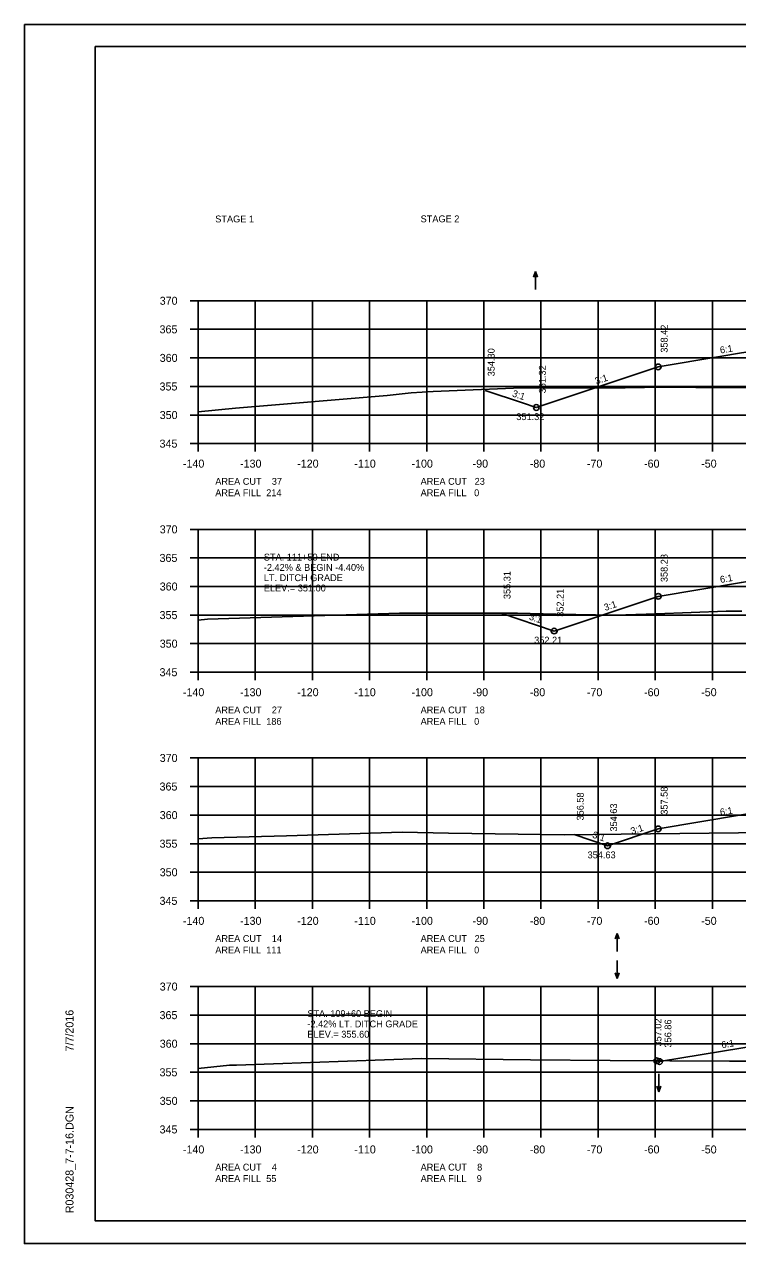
# Model space of a CAD drawing. Extents: x 1374859 to 1376773, y 382242 to 389804.
# Drawn here: x 1375964.2 to 1376089, y 382881.8 to 383095.1 of the extents above; entities that cross this region are included whole.
import ezdxf

# ---------------------------------------------------------------- set-up
doc = ezdxf.new("R2010")
doc.units = 0
for name, color, linetype in [('R_Axis', 7, 'Continuous'), ('R_Axis Annot', 7, 'Continuous'), ('R_Border', 7, 'Continuous'), ('R_Detour Annot', 7, 'Continuous'), ('R_Exist Surface', 7, 'Continuous'), ('R_Fin Surface', 7, 'Continuous'), ('R_Grid', 7, 'Continuous'), ('R_No Plot', 7, 'Continuous'), ('R_Water Annot', 7, 'Continuous'), ('R_Xsect Elev', 7, 'Continuous'), ('R_Xsect Slope', 7, 'Continuous')]:
    doc.layers.add(name, color=color, linetype=linetype)

msp = doc.modelspace()

# ---------------------------------------------------------------- linework, layer by layer
at = {"layer": 'R_Axis'}
for p, q in [((1375993.17, 383046.73), (1375994.57, 383046.73)), ((1375994.57, 383021.73), (1375994.57, 383046.73)), ((1375993.17, 383041.73), (1375994.57, 383041.73)), ((1375993.17, 383036.73), (1375994.57, 383036.73)), ((1375993.17, 383031.73), (1375994.57, 383031.73)), ((1375993.17, 383026.73), (1375994.57, 383026.73)), ((1375993.17, 383021.73), (1375994.57, 383021.73)), ((1375994.57, 383021.73), (1376274.57, 383021.73)), ((1375994.57, 383020.33), (1375994.57, 383021.73)), ((1376004.57, 383020.33), (1376004.57, 383021.73)), ((1376014.57, 383020.33), (1376014.57, 383021.73)), ((1376024.57, 383020.33), (1376024.57, 383021.73)), ((1376034.57, 383020.33), (1376034.57, 383021.73)), ((1376044.57, 383020.33), (1376044.57, 383021.73)), ((1376054.57, 383020.33), (1376054.57, 383021.73)), ((1376064.57, 383020.33), (1376064.57, 383021.73)), ((1376074.57, 383020.33), (1376074.57, 383021.73)), ((1376084.57, 383020.33), (1376084.57, 383021.73)), ((1375993.17, 383006.73), (1375994.57, 383006.73)), ((1375994.57, 382981.73), (1375994.57, 383006.73)), ((1375993.17, 383001.73), (1375994.57, 383001.73)), ((1375993.17, 382996.73), (1375994.57, 382996.73)), ((1375993.17, 382991.73), (1375994.57, 382991.73)), ((1375993.17, 382986.73), (1375994.57, 382986.73)), ((1375993.17, 382981.73), (1375994.57, 382981.73)), ((1375994.57, 382981.73), (1376274.57, 382981.73)), ((1375994.57, 382980.33), (1375994.57, 382981.73)), ((1376004.57, 382980.33), (1376004.57, 382981.73)), ((1376014.57, 382980.33), (1376014.57, 382981.73)), ((1376024.57, 382980.33), (1376024.57, 382981.73)), ((1376034.57, 382980.33), (1376034.57, 382981.73)), ((1376044.57, 382980.33), (1376044.57, 382981.73)), ((1376054.57, 382980.33), (1376054.57, 382981.73)), ((1376064.57, 382980.33), (1376064.57, 382981.73)), ((1376074.57, 382980.33), (1376074.57, 382981.73)), ((1376084.57, 382980.33), (1376084.57, 382981.73)), ((1375993.17, 382966.73), (1375994.57, 382966.73)), ((1375994.57, 382941.73), (1375994.57, 382966.73)), ((1375993.17, 382961.73), (1375994.57, 382961.73)), ((1375993.17, 382956.73), (1375994.57, 382956.73)), ((1375993.17, 382951.73), (1375994.57, 382951.73)), ((1375993.17, 382946.73), (1375994.57, 382946.73)), ((1375993.17, 382941.73), (1375994.57, 382941.73)), ((1375994.57, 382941.73), (1376274.57, 382941.73)), ((1375994.57, 382940.33), (1375994.57, 382941.73)), ((1376004.57, 382940.33), (1376004.57, 382941.73)), ((1376014.57, 382940.33), (1376014.57, 382941.73)), ((1376024.57, 382940.33), (1376024.57, 382941.73)), ((1376034.57, 382940.33), (1376034.57, 382941.73)), ((1376044.57, 382940.33), (1376044.57, 382941.73)), ((1376054.57, 382940.33), (1376054.57, 382941.73)), ((1376064.57, 382940.33), (1376064.57, 382941.73)), ((1376074.57, 382940.33), (1376074.57, 382941.73)), ((1376084.57, 382940.33), (1376084.57, 382941.73)), ((1375993.17, 382926.73), (1375994.57, 382926.73)), ((1375994.57, 382901.73), (1375994.57, 382926.73)), ((1375993.17, 382921.73), (1375994.57, 382921.73)), ((1375993.17, 382916.73), (1375994.57, 382916.73)), ((1375993.17, 382911.73), (1375994.57, 382911.73)), ((1375993.17, 382906.73), (1375994.57, 382906.73)), ((1375993.17, 382901.73), (1375994.57, 382901.73)), ((1375994.57, 382901.73), (1376274.57, 382901.73)), ((1375994.57, 382900.33), (1375994.57, 382901.73)), ((1376004.57, 382900.33), (1376004.57, 382901.73)), ((1376014.57, 382900.33), (1376014.57, 382901.73)), ((1376024.57, 382900.33), (1376024.57, 382901.73)), ((1376034.57, 382900.33), (1376034.57, 382901.73)), ((1376044.57, 382900.33), (1376044.57, 382901.73)), ((1376054.57, 382900.33), (1376054.57, 382901.73)), ((1376064.57, 382900.33), (1376064.57, 382901.73)), ((1376074.57, 382900.33), (1376074.57, 382901.73)), ((1376084.57, 382900.33), (1376084.57, 382901.73))]:
    msp.add_line(p, q, dxfattribs=at)
at = {"layer": 'R_Border'}
for p, q in [((1375976.57, 383091.19), (1376292.75, 383091.19)), ((1375976.57, 382885.73), (1375976.57, 383091.19)), ((1375976.57, 382885.73), (1375976.57, 382885.73)), ((1376292.75, 382885.73), (1375976.57, 382885.73))]:
    msp.add_line(p, q, dxfattribs=at)
at = {"layer": 'R_Exist Surface'}
for points in [[(1375994.57, 383027.27), (1376001.1, 383027.94), (1376027.63, 383030.18), (1376031.83, 383030.6), (1376035.71, 383030.86), (1376051.19, 383031.49), (1376065.76, 383031.5), (1376068.39, 383031.49), (1376069.3, 383031.5), (1376076.12, 383031.6), (1376081.67, 383031.56), (1376091.41, 383031.52)], [(1375994.57, 382990.85), (1375996.22, 382990.99), (1376027.92, 382991.99), (1376029.83, 382992.06), (1376030.4, 382992.06), (1376050.46, 382992.04), (1376057.18, 382991.91), (1376067.61, 382991.72), (1376074.76, 382991.93), (1376087, 382992.44), (1376089.74, 382992.42)], [(1375994.57, 382952.57), (1375996.95, 382952.76), (1376010.01, 382953.1), (1376030.28, 382953.73), (1376038.36, 382953.59), (1376058.73, 382953.29), (1376068.61, 382953.4), (1376089.13, 382953.63), (1376092.34, 382953.68), (1376093.19, 382953.67), (1376095.95, 382953.49)], [(1375994.57, 382912.42), (1376000.04, 382912.95), (1376001.3, 382913), (1376033.65, 382914.12), (1376052.76, 382913.93), (1376066.66, 382913.82), (1376087.57, 382913.66), (1376091.53, 382913.66)]]:
    msp.add_lwpolyline(points, dxfattribs=at)
at = {"layer": 'R_Fin Surface'}
for points in [[(1376044.81, 383031.03), (1376051.34, 383028.86), (1376053.76, 383028.05), (1376070.34, 383033.58), (1376075.09, 383035.16), (1376085.86, 383036.95), (1376089.65, 383037.59), (1376091.59, 383037.91), (1376097.09, 383038.83), (1376103, 383039.06), (1376105.09, 383039.15), (1376112.77, 383039.3), (1376134.59, 383039.74), (1376156.4, 383039.3), (1376164.09, 383039.15), (1376170, 383038.91), (1376172.09, 383038.83), (1376194.09, 383038.6)], [(1376047.59, 382992.04), (1376056.88, 382988.94), (1376075.09, 382995.01), (1376089.65, 382997.44), (1376097.09, 382998.68), (1376105.09, 382999), (1376134.59, 382999.59), (1376164.09, 382999), (1376172.09, 382998.68), (1376194.09, 382998.26)], [(1376060.39, 382953.31), (1376066.23, 382951.37), (1376075.09, 382954.32), (1376089.65, 382956.75), (1376097.09, 382957.98), (1376105.09, 382958.3), (1376134.59, 382958.89), (1376164.09, 382958.3), (1376172.09, 382957.98), (1376194.09, 382957)], [(1376074.86, 382913.75), (1376075.33, 382913.6), (1376089.9, 382916.03), (1376097.33, 382917.26), (1376105.33, 382917.58), (1376134.59, 382918.17), (1376164.09, 382917.58), (1376172.09, 382917.26), (1376179.52, 382916.02), (1376194.09, 382913.59), (1376194.88, 382913.86)]]:
    msp.add_lwpolyline(points, dxfattribs=at)
at = {"layer": 'R_Grid'}
for p, q in [((1375994.57, 383046.73), (1376274.57, 383046.73)), ((1375994.57, 383021.73), (1375994.57, 383046.73)), ((1376004.57, 383021.73), (1376004.57, 383046.73)), ((1376014.57, 383021.73), (1376014.57, 383046.73)), ((1376024.57, 383021.73), (1376024.57, 383046.73)), ((1376034.57, 383021.73), (1376034.57, 383046.73)), ((1376044.57, 383021.73), (1376044.57, 383046.73)), ((1376054.57, 383021.73), (1376054.57, 383046.73)), ((1376064.57, 383021.73), (1376064.57, 383046.73)), ((1376074.57, 383021.73), (1376074.57, 383046.73)), ((1376084.57, 383021.73), (1376084.57, 383046.73)), ((1375994.57, 383041.73), (1376274.57, 383041.73)), ((1375994.57, 383036.73), (1376274.57, 383036.73)), ((1375994.57, 383031.73), (1376274.57, 383031.73)), ((1375994.57, 383026.73), (1376274.57, 383026.73)), ((1375994.57, 383021.73), (1376274.57, 383021.73)), ((1375994.57, 383006.73), (1376274.57, 383006.73)), ((1375994.57, 382981.73), (1375994.57, 383006.73)), ((1376004.57, 382981.73), (1376004.57, 383006.73)), ((1376014.57, 382981.73), (1376014.57, 383006.73)), ((1376024.57, 382981.73), (1376024.57, 383006.73)), ((1376034.57, 382981.73), (1376034.57, 383006.73)), ((1376044.57, 382981.73), (1376044.57, 383006.73)), ((1376054.57, 382981.73), (1376054.57, 383006.73)), ((1376064.57, 382981.73), (1376064.57, 383006.73)), ((1376074.57, 382981.73), (1376074.57, 383006.73)), ((1376084.57, 382981.73), (1376084.57, 383006.73)), ((1375994.57, 383001.73), (1376274.57, 383001.73)), ((1375994.57, 382996.73), (1376274.57, 382996.73)), ((1375994.57, 382991.73), (1376274.57, 382991.73)), ((1375994.57, 382986.73), (1376274.57, 382986.73)), ((1375994.57, 382981.73), (1376274.57, 382981.73)), ((1375994.57, 382966.73), (1376274.57, 382966.73)), ((1375994.57, 382941.73), (1375994.57, 382966.73)), ((1376004.57, 382941.73), (1376004.57, 382966.73)), ((1376014.57, 382941.73), (1376014.57, 382966.73)), ((1376024.57, 382941.73), (1376024.57, 382966.73)), ((1376034.57, 382941.73), (1376034.57, 382966.73)), ((1376044.57, 382941.73), (1376044.57, 382966.73)), ((1376054.57, 382941.73), (1376054.57, 382966.73)), ((1376064.57, 382941.73), (1376064.57, 382966.73)), ((1376074.57, 382941.73), (1376074.57, 382966.73)), ((1376084.57, 382941.73), (1376084.57, 382966.73)), ((1375994.57, 382961.73), (1376274.57, 382961.73)), ((1375994.57, 382956.73), (1376274.57, 382956.73)), ((1375994.57, 382951.73), (1376274.57, 382951.73)), ((1375994.57, 382946.73), (1376274.57, 382946.73)), ((1375994.57, 382941.73), (1376274.57, 382941.73)), ((1375994.57, 382926.73), (1376274.57, 382926.73)), ((1375994.57, 382901.73), (1375994.57, 382926.73)), ((1376004.57, 382901.73), (1376004.57, 382926.73)), ((1376014.57, 382901.73), (1376014.57, 382926.73)), ((1376024.57, 382901.73), (1376024.57, 382926.73)), ((1376034.57, 382901.73), (1376034.57, 382926.73)), ((1376044.57, 382901.73), (1376044.57, 382926.73)), ((1376054.57, 382901.73), (1376054.57, 382926.73)), ((1376064.57, 382901.73), (1376064.57, 382926.73)), ((1376074.57, 382901.73), (1376074.57, 382926.73)), ((1376084.57, 382901.73), (1376084.57, 382926.73)), ((1375994.57, 382921.73), (1376274.57, 382921.73)), ((1375994.57, 382916.73), (1376274.57, 382916.73)), ((1375994.57, 382911.73), (1376274.57, 382911.73)), ((1375994.57, 382906.73), (1376274.57, 382906.73)), ((1375994.57, 382901.73), (1376274.57, 382901.73))]:
    msp.add_line(p, q, dxfattribs=at)
at = {"layer": 'R_No Plot'}
for p, q in [((1375964.17, 383095.09), (1376297.5, 383095.09)), ((1375964.17, 382881.76), (1376297.5, 382881.76))]:
    msp.add_line(p, q, dxfattribs=at)
for points in [[(1375964.16, 383095.09), (1376297.5, 383095.09), (1376297.5, 382881.75), (1375964.16, 382881.75)], [(1376210.49, 383091.19), (1376210.49, 383081.31), (1376246.22, 383081.31), (1376246.22, 383078.39), (1376269.42, 383078.39), (1376269.42, 383054.06), (1376292.75, 383054.06), (1376292.75, 382885.73), (1375976.57, 382885.73), (1375976.57, 383091.19)]]:
    msp.add_lwpolyline(points, close=True, dxfattribs=at)
for centre in [(1376075.09, 383035.16), (1376053.76, 383028.05), (1376075.09, 382995.01), (1376056.88, 382988.94), (1376075.09, 382954.32), (1376066.23, 382951.37), (1376074.86, 382913.75), (1376075.33, 382913.6)]:
    msp.add_circle(centre, 0.5, dxfattribs=at)
at = {"layer": 'R_Water Annot'}
for p, q in [((1376053.59, 383051.82), (1376053.24, 383050.86)), ((1376053.59, 383048.68), (1376053.59, 383051.82)), ((1376053.59, 383051.82), (1376053.94, 383050.86)), ((1376067.9, 382936.03), (1376067.55, 382935.07)), ((1376067.9, 382932.89), (1376067.9, 382936.03)), ((1376067.9, 382936.03), (1376068.25, 382935.07)), ((1376067.93, 382931.3), (1376067.93, 382928.16)), ((1376067.93, 382928.16), (1376067.58, 382929.12)), ((1376067.93, 382928.16), (1376068.28, 382929.12)), ((1376075.2, 382911.46), (1376075.2, 382908.32)), ((1376075.2, 382908.32), (1376074.85, 382909.28)), ((1376075.2, 382908.32), (1376075.55, 382909.28))]:
    msp.add_line(p, q, dxfattribs=at)

# ---------------------------------------------------------------- texts
at = {"layer": 'R_Axis Annot'}
for s, p in [('STAGE 1', (1375997.57, 383060.44)), ('STAGE 2', (1376033.51, 383060.46))]:
    msp.add_text(s, height=1.2, rotation=360, dxfattribs=at).set_placement(p)
for s, height, p in [('370', 1.4, (1375987.85, 383046.03)), ('365', 1.4, (1375987.82, 383041.03)), ('360', 1.4, (1375987.85, 383036.03)), ('355', 1.4, (1375987.82, 383031.03)), ('350', 1.4, (1375987.85, 383026.03)), ('345', 1.4, (1375987.82, 383021.03)), ('-140', 1.4, (1375991.91, 383017.53)), ('-130', 1.4, (1376001.91, 383017.53)), ('-120', 1.4, (1376011.91, 383017.53)), ('-110', 1.4, (1376021.91, 383017.53)), ('-100', 1.4, (1376031.91, 383017.53)), ('-90', 1.4, (1376042.61, 383017.53)), ('-80', 1.4, (1376052.61, 383017.53)), ('-70', 1.4, (1376062.61, 383017.53)), ('-60', 1.4, (1376072.61, 383017.53)), ('-50', 1.4, (1376082.61, 383017.53)), ('AREA CUT    37', 1.2, (1375997.57, 383014.53)), ('AREA CUT   23', 1.2, (1376033.51, 383014.53)), ('AREA FILL  214', 1.2, (1375997.57, 383012.53)), ('AREA FILL   0', 1.2, (1376033.51, 383012.53)), ('370', 1.4, (1375987.85, 383006.03)), ('365', 1.4, (1375987.82, 383001.03)), ('360', 1.4, (1375987.85, 382996.03)), ('355', 1.4, (1375987.82, 382991.03)), ('350', 1.4, (1375987.85, 382986.03)), ('345', 1.4, (1375987.82, 382981.03)), ('-140', 1.4, (1375991.91, 382977.53)), ('-130', 1.4, (1376001.91, 382977.53)), ('-120', 1.4, (1376011.91, 382977.53)), ('-110', 1.4, (1376021.91, 382977.53)), ('-100', 1.4, (1376031.91, 382977.53)), ('-90', 1.4, (1376042.61, 382977.53)), ('-80', 1.4, (1376052.61, 382977.53)), ('-70', 1.4, (1376062.61, 382977.53)), ('-60', 1.4, (1376072.61, 382977.53)), ('-50', 1.4, (1376082.61, 382977.53)), ('AREA CUT    27', 1.2, (1375997.57, 382974.53)), ('AREA CUT   18', 1.2, (1376033.51, 382974.53)), ('AREA FILL  186', 1.2, (1375997.57, 382972.53)), ('AREA FILL   0', 1.2, (1376033.51, 382972.53)), ('370', 1.4, (1375987.85, 382966.03)), ('365', 1.4, (1375987.82, 382961.03)), ('360', 1.4, (1375987.85, 382956.03)), ('355', 1.4, (1375987.82, 382951.03)), ('350', 1.4, (1375987.85, 382946.03)), ('345', 1.4, (1375987.82, 382941.03)), ('-140', 1.4, (1375991.91, 382937.53)), ('-130', 1.4, (1376001.91, 382937.53)), ('-120', 1.4, (1376011.91, 382937.53)), ('-110', 1.4, (1376021.91, 382937.53)), ('-100', 1.4, (1376031.91, 382937.53)), ('-90', 1.4, (1376042.61, 382937.53)), ('-80', 1.4, (1376052.61, 382937.53)), ('-70', 1.4, (1376062.61, 382937.53)), ('-60', 1.4, (1376072.61, 382937.53)), ('-50', 1.4, (1376082.61, 382937.53)), ('AREA CUT    14', 1.2, (1375997.57, 382934.53)), ('AREA CUT   25', 1.2, (1376033.51, 382934.53)), ('AREA FILL  111', 1.2, (1375997.57, 382932.53)), ('AREA FILL   0', 1.2, (1376033.51, 382932.53)), ('370', 1.4, (1375987.85, 382926.03)), ('365', 1.4, (1375987.82, 382921.03)), ('360', 1.4, (1375987.85, 382916.03)), ('355', 1.4, (1375987.82, 382911.03)), ('350', 1.4, (1375987.85, 382906.03)), ('345', 1.4, (1375987.82, 382901.03)), ('-140', 1.4, (1375991.91, 382897.53)), ('-130', 1.4, (1376001.91, 382897.53)), ('-120', 1.4, (1376011.91, 382897.53)), ('-110', 1.4, (1376021.91, 382897.53)), ('-100', 1.4, (1376031.91, 382897.53)), ('-90', 1.4, (1376042.61, 382897.53)), ('-80', 1.4, (1376052.61, 382897.53)), ('-70', 1.4, (1376062.61, 382897.53)), ('-60', 1.4, (1376072.61, 382897.53)), ('-50', 1.4, (1376082.61, 382897.53)), ('AREA CUT    4', 1.2, (1375997.57, 382894.53)), ('AREA CUT    8', 1.2, (1376033.51, 382894.53)), ('AREA FILL  55', 1.2, (1375997.57, 382892.53)), ('AREA FILL    9', 1.2, (1376033.51, 382892.53))]:
    msp.add_text(s, height=height, dxfattribs=at).set_placement(p)
at = {"layer": 'R_Border'}
for s, p in [('7/7/2016', (1375972.76, 382915.38)), ('R030428_7-7-16.DGN', (1375972.76, 382887.06))]:
    msp.add_text(s, height=1.4, rotation=90, dxfattribs=at).set_placement(p)
at = {"layer": 'R_Detour Annot'}
for s, p in [('STA. 111+50 END', (1376006.07, 383001.27)), ('-2.42% & BEGIN -4.40%', (1376006.07, 382999.47)), ('LT. DITCH GRADE', (1376006.07, 382997.67)), ('ELEV.= 351.00', (1376006.07, 382995.87)), ('STA. 109+60 BEGIN', (1376013.69, 382921.39)), ('-2.42% LT. DITCH GRADE', (1376013.69, 382919.59)), ('ELEV.= 355.60', (1376013.69, 382917.79))]:
    msp.add_text(s, height=1.2, dxfattribs=at).set_placement(p)
at = {"layer": 'R_Xsect Elev'}
for s, p in [('358.42', (1376076.74, 383037.64)), ('354.30', (1376046.46, 383033.51)), ('351.32', (1376055.41, 383030.53)), ('358.28', (1376076.74, 382997.5)), ('355.31', (1376049.24, 382994.52)), ('352.21', (1376058.53, 382991.43)), ('356.58', (1376062.05, 382955.79)), ('357.58', (1376076.74, 382956.8)), ('354.63', (1376067.89, 382953.85)), ('357.02', (1376075.66, 382916.24)), ('356.86', (1376077.4, 382916.06))]:
    msp.add_text(s, height=1.2, rotation=90, dxfattribs=at).set_placement(p)
for s, p in [('351.32', (1376050.26, 383025.85)), ('352.21', (1376053.38, 382986.74)), ('354.63', (1376062.73, 382949.17))]:
    msp.add_text(s, height=1.2, dxfattribs=at).set_placement(p)
at = {"layer": 'R_Xsect Slope'}
for s, rotation, p in [('6:1', 9.4642, (1376086, 383037.49)), ('3:1', 18.4349, (1376064.26, 383032.08)), ('3:1', 341.5651, (1376049.44, 383030.02)), ('6:1', 9.4642, (1376086, 382997.34)), ('3:1', 18.4349, (1376065.82, 382992.45)), ('3:1', 341.5651, (1376052.39, 382990.97)), ('6:1', 9.4642, (1376086, 382956.64)), ('3:1', 341.5651, (1376063.47, 382952.81)), ('3:1', 18.4349, (1376070.5, 382953.32)), ('6:1', 9.4642, (1376086.25, 382915.92))]:
    msp.add_text(s, height=1.2, rotation=rotation, dxfattribs=at).set_placement(p)

doc.saveas('drawing.dxf')
